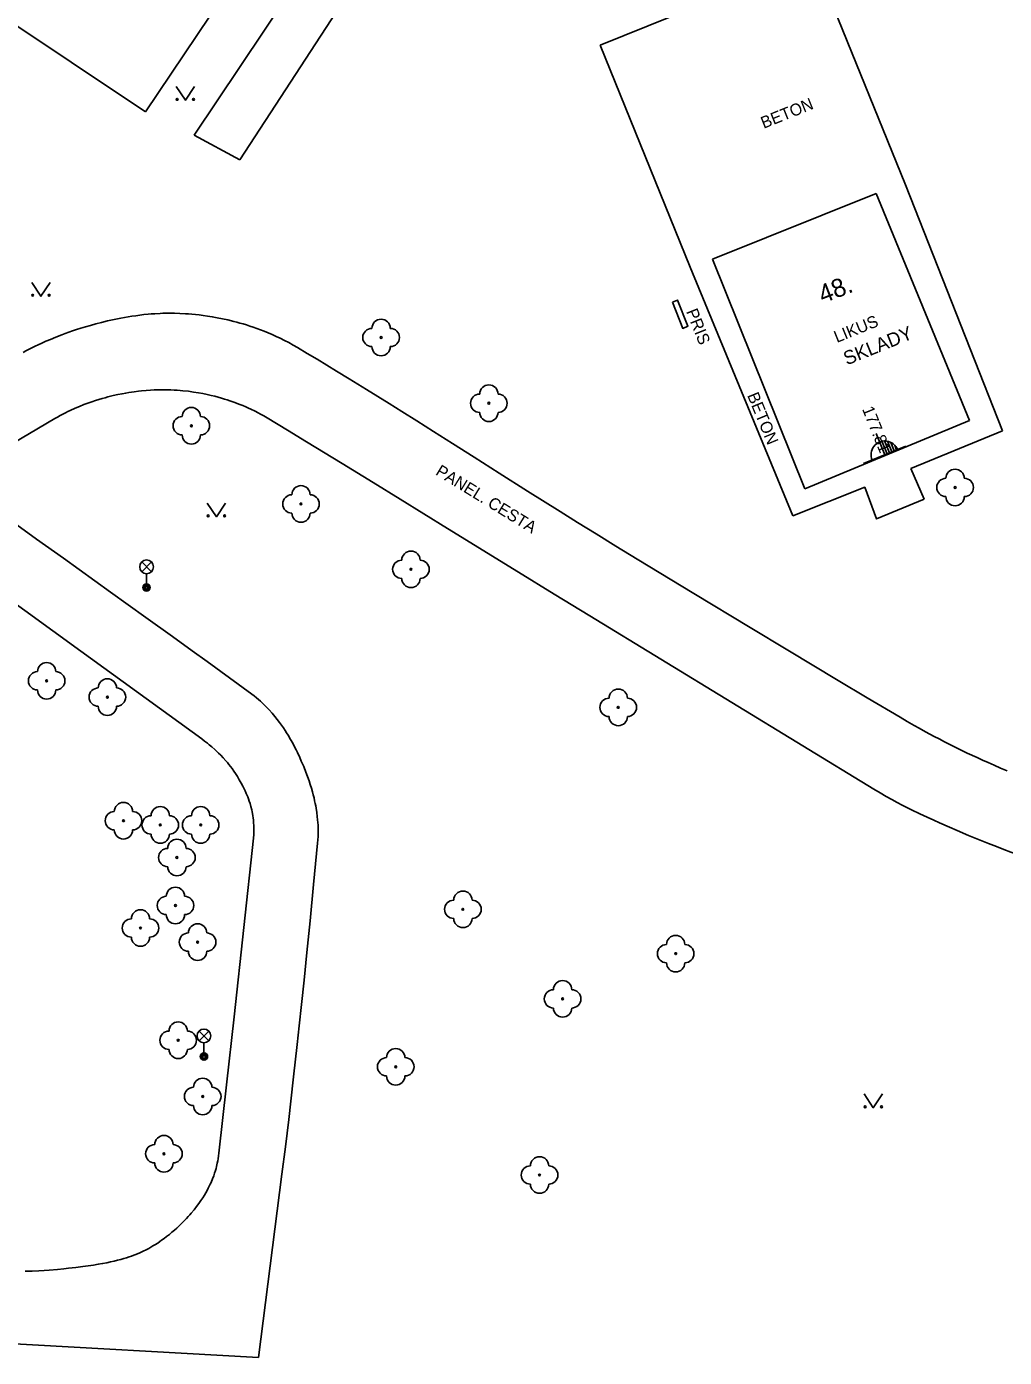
# Model space of a CAD drawing. Extents: x -539515 to -538098, y -1182060 to -1180157.
# Drawn here: x -538247.7 to -538194.3, y -1181768.7 to -1181696 of the extents above; entities that cross this region are included whole.
import ezdxf

# ---------------------------------------------------------------- set-up
doc = ezdxf.new("R2010")
doc.units = 0
for name, color, linetype in [('Vrstva 1', 7, 'Continuous'), ('Vrstva 13', 7, 'Continuous'), ('Vrstva 21', 7, 'Continuous'), ('Vrstva 22', 7, 'Continuous'), ('Vrstva 24', 7, 'Continuous'), ('Vrstva 33', 7, 'Continuous'), ('Vrstva 36', 7, 'Continuous'), ('Vrstva 37', 7, 'Continuous'), ('Vrstva 40', 7, 'Continuous'), ('Vrstva 41', 7, 'Continuous'), ('Vrstva 46', 7, 'Continuous'), ('Vrstva 88', 7, 'Continuous')]:
    doc.layers.add(name, color=color, linetype=linetype)

msp = doc.modelspace()

# ---------------------------------------------------------------- linework, layer by layer
at = {"layer": 'Vrstva 1'}
for p, q in [((-538214.803, -1181661.227), (-538241.21, -1181700.67)), ((-538241.21, -1181700.67), (-538253.95, -1181692.18)), ((-538201.28, -1181705.13), (-538210.22, -1181708.72)), ((-538196.19, -1181717.52), (-538201.28, -1181705.13)), ((-538210.22, -1181708.72), (-538205.18, -1181721.25)), ((-538205.18, -1181721.25), (-538196.19, -1181717.52))]:
    msp.add_line(p, q, dxfattribs=at)
at = {"layer": 'Vrstva 13'}
for p, q in [((-538204.7, -1181692.31), (-538216.37, -1181697.03)), ((-538199.68, -1181704.65), (-538204.7, -1181692.31)), ((-538216.37, -1181697.03), (-538211.45, -1181709.15)), ((-538194.38, -1181718.08), (-538199.68, -1181704.65)), ((-538211.45, -1181709.15), (-538205.84, -1181722.73)), ((-538234.57, -1181717.38), (-538233.457, -1181718.054)), ((-538199.38, -1181720.15), (-538194.38, -1181718.08)), ((-538198.652, -1181721.818), (-538199.38, -1181720.15)), ((-538227.293, -1181721.825), (-538224.706, -1181723.418)), ((-538216.94, -1181728.19), (-538209.178, -1181732.929))]:
    msp.add_line(p, q, dxfattribs=at)
for points in [[(-538238.056, -1181711.786), (-538238.277, -1181711.758), (-538238.484, -1181711.735), (-538238.678, -1181711.717), (-538238.86, -1181711.702), (-538239.03, -1181711.69), (-538239.349, -1181711.673), (-538239.627, -1181711.665), (-538239.869, -1181711.663), (-538240.08, -1181711.664), (-538240.264, -1181711.668), (-538240.424, -1181711.674), (-538240.704, -1181711.689), (-538240.912, -1181711.704), (-538241.068, -1181711.718), (-538241.3, -1181711.742), (-538241.53, -1181711.77), (-538241.747, -1181711.8), (-538241.959, -1181711.832), (-538242.164, -1181711.866), (-538242.363, -1181711.9), (-538242.557, -1181711.936), (-538242.932, -1181712.011), (-538243.285, -1181712.088), (-538243.616, -1181712.167), (-538243.926, -1181712.246), (-538244.217, -1181712.326), (-538244.489, -1181712.404), (-538244.743, -1181712.481), (-538244.98, -1181712.557), (-538245.202, -1181712.631), (-538245.41, -1181712.703), (-538245.604, -1181712.772), (-538245.785, -1181712.839), (-538246.122, -1181712.97), (-538246.415, -1181713.09), (-538246.669, -1181713.199), (-538246.889, -1181713.297), (-538247.081, -1181713.386), (-538247.248, -1181713.466), (-538247.537, -1181713.609)], [(-538236.715, -1181712.031), (-538237.017, -1181711.964), (-538237.302, -1181711.907), (-538237.57, -1181711.86), (-538237.821, -1181711.819), (-538238.056, -1181711.786)], [(-538227.904, -1181716.595), (-538229.143, -1181715.826), (-538230.077, -1181715.251), (-538230.78, -1181714.821), (-538231.841, -1181714.179), (-538232.375, -1181713.859), (-538232.91, -1181713.54), (-538233.153, -1181713.4), (-538233.391, -1181713.269), (-538233.626, -1181713.147), (-538233.856, -1181713.033), (-538234.081, -1181712.927), (-538234.301, -1181712.828), (-538234.516, -1181712.736), (-538234.727, -1181712.651), (-538234.932, -1181712.571), (-538235.132, -1181712.498), (-538235.327, -1181712.429), (-538235.517, -1181712.365), (-538235.702, -1181712.306), (-538235.882, -1181712.251), (-538236.057, -1181712.2), (-538236.228, -1181712.153), (-538236.393, -1181712.11), (-538236.715, -1181712.031)], [(-538247.537, -1181713.609), (-538247.751, -1181713.72), (-538247.91, -1181713.805)], [(-538251.71, -1181720.7), (-538248.94, -1181719.06), (-538246.17, -1181717.42), (-538246.022, -1181717.334), (-538245.877, -1181717.254), (-538245.735, -1181717.177), (-538245.596, -1181717.106), (-538245.46, -1181717.038), (-538245.327, -1181716.974), (-538245.066, -1181716.856), (-538244.818, -1181716.75), (-538244.583, -1181716.657), (-538244.361, -1181716.574), (-538244.151, -1181716.5), (-538243.953, -1181716.434), (-538243.766, -1181716.375), (-538243.59, -1181716.323), (-538243.424, -1181716.277), (-538243.269, -1181716.235), (-538242.977, -1181716.163)], [(-538242.977, -1181716.163), (-538242.72, -1181716.106), (-538242.496, -1181716.06), (-538242.3, -1181716.024), (-538242.128, -1181715.995), (-538241.829, -1181715.95), (-538241.605, -1181715.921), (-538241.438, -1181715.902), (-538241.188, -1181715.878), (-538240.94, -1181715.86), (-538240.742, -1181715.849), (-538240.548, -1181715.843), (-538240.36, -1181715.84), (-538240.176, -1181715.84), (-538239.997, -1181715.843), (-538239.823, -1181715.849), (-538239.654, -1181715.858), (-538239.49, -1181715.868), (-538239.331, -1181715.881), (-538239.176, -1181715.895), (-538238.875, -1181715.929), (-538238.593, -1181715.967), (-538238.329, -1181716.01), (-538238.081, -1181716.056), (-538237.85, -1181716.103), (-538237.633, -1181716.152), (-538237.431, -1181716.202), (-538237.242, -1181716.252), (-538237.066, -1181716.301), (-538236.901, -1181716.35), (-538236.748, -1181716.399), (-538236.604, -1181716.446), (-538236.338, -1181716.539), (-538236.107, -1181716.627), (-538235.906, -1181716.707), (-538235.733, -1181716.781), (-538235.582, -1181716.848), (-538235.452, -1181716.908), (-538235.226, -1181717.018), (-538235.059, -1181717.104), (-538234.935, -1181717.171), (-538234.751, -1181717.273), (-538234.57, -1181717.38)], [(-538226.396, -1181717.54), (-538227.199, -1181717.036), (-538227.904, -1181716.595)], [(-538218.561, -1181722.496), (-538220.337, -1181721.377), (-538221.889, -1181720.394), (-538223.247, -1181719.532), (-538224.437, -1181718.778), (-538225.481, -1181718.117), (-538226.396, -1181717.54)], [(-538233.457, -1181718.054), (-538232.416, -1181718.687), (-538230.471, -1181719.875), (-538228.775, -1181720.915), (-538227.293, -1181721.825)], [(-538205.84, -1181722.73), (-538201.91, -1181721.17), (-538201.26, -1181722.9), (-538198.652, -1181721.818)], [(-538216.594, -1181723.721), (-538217.611, -1181723.09), (-538218.561, -1181722.496)], [(-538224.706, -1181723.418), (-538220.828, -1181725.807), (-538218.886, -1181726.999), (-538216.94, -1181728.19)], [(-538208.167, -1181728.83), (-538211.254, -1181726.966), (-538214.34, -1181725.1), (-538215.506, -1181724.39), (-538216.594, -1181723.721)], [(-538201.782, -1181732.66), (-538203.356, -1181731.72), (-538206.107, -1181730.071), (-538208.167, -1181728.83)], [(-538194.836, -1181736.355), (-538195.169, -1181736.208), (-538195.479, -1181736.069), (-538195.768, -1181735.936), (-538196.308, -1181735.683), (-538196.777, -1181735.456), (-538197.185, -1181735.254), (-538197.54, -1181735.075), (-538197.849, -1181734.915), (-538198.119, -1181734.773), (-538198.588, -1181734.521), (-538198.938, -1181734.328), (-538199.2, -1181734.181), (-538199.591, -1181733.958), (-538199.98, -1181733.73), (-538201.782, -1181732.66)], [(-538209.178, -1181732.929), (-538205.296, -1181735.296), (-538201.41, -1181737.66), (-538201.064, -1181737.866), (-538200.737, -1181738.054)], [(-538194.126, -1181736.659), (-538194.48, -1181736.51), (-538194.836, -1181736.355)], [(-538200.737, -1181738.054), (-538200.429, -1181738.225), (-538200.137, -1181738.382), (-538199.862, -1181738.526), (-538199.603, -1181738.659), (-538199.359, -1181738.781), (-538198.899, -1181739.004), (-538198.494, -1181739.195), (-538198.137, -1181739.358), (-538197.823, -1181739.499), (-538197.272, -1181739.74), (-538196.856, -1181739.918), (-538196.229, -1181740.181), (-538195.6, -1181740.44), (-538195.14, -1181740.626), (-538194.707, -1181740.795), (-538194.301, -1181740.949), (-538193.92, -1181741.09), (-538193.561, -1181741.218), (-538193.224, -1181741.336), (-538192.908, -1181741.444), (-538192.611, -1181741.543), (-538192.052, -1181741.724), (-538191.561, -1181741.875)]]:
    msp.add_lwpolyline(points, dxfattribs=at)
at = {"layer": 'Vrstva 21'}
for p, q in [((-538238.56, -1181701.94), (-538227.35, -1181685.23)), ((-538224.73, -1181685.94), (-538236.069, -1181703.283)), ((-538236.069, -1181703.283), (-538238.56, -1181701.94))]:
    msp.add_line(p, q, dxfattribs=at)
at = {"layer": 'Vrstva 22'}
for centre in [(-538228.34, -1181712.99), (-538222.45, -1181716.58), (-538238.71, -1181717.81), (-538196.97, -1181721.18), (-538232.72, -1181722.08), (-538226.71, -1181725.65), (-538246.62, -1181731.74), (-538243.3, -1181732.63), (-538215.38, -1181733.19), (-538242.42, -1181739.38), (-538240.41, -1181739.61), (-538238.2, -1181739.61), (-538239.5, -1181741.39), (-538239.58, -1181744.01), (-538223.87, -1181744.22), (-538241.49, -1181745.24), (-538238.37, -1181746.01), (-538212.24, -1181746.64), (-538218.42, -1181749.11), (-538239.43, -1181751.37), (-538227.54, -1181752.82), (-538238.09, -1181754.44), (-538240.21, -1181757.57), (-538219.68, -1181758.73)]:
    msp.add_circle(centre, 0.05, dxfattribs=at)
for centre, start, end in [((-538228.84, -1181712.99), 90, 270), ((-538228.34, -1181712.49), 0, 180), ((-538227.84, -1181712.99), 270, 90), ((-538228.34, -1181713.49), 180, 0), ((-538222.95, -1181716.58), 90, 270), ((-538222.45, -1181716.08), 0, 180), ((-538221.95, -1181716.58), 270, 90), ((-538238.71, -1181717.31), 0, 180), ((-538239.21, -1181717.81), 90, 270), ((-538238.21, -1181717.81), 270, 90), ((-538222.45, -1181717.08), 180, 0), ((-538238.71, -1181718.31), 180, 0), ((-538196.97, -1181720.68), 0, 180), ((-538232.72, -1181721.58), 0, 180), ((-538197.47, -1181721.18), 90, 270), ((-538196.47, -1181721.18), 270, 90), ((-538233.22, -1181722.08), 90, 270), ((-538232.22, -1181722.08), 270, 90), ((-538196.97, -1181721.68), 180, 0), ((-538232.72, -1181722.58), 180, 0), ((-538226.71, -1181725.15), 0, 180), ((-538227.21, -1181725.65), 90, 270), ((-538226.21, -1181725.65), 270, 90), ((-538226.71, -1181726.15), 180, 0), ((-538246.62, -1181731.24), 0, 180), ((-538247.12, -1181731.74), 90, 270), ((-538246.12, -1181731.74), 270, 90), ((-538243.8, -1181732.63), 90, 270), ((-538243.3, -1181732.13), 0, 180), ((-538242.8, -1181732.63), 270, 90), ((-538215.38, -1181732.69), 0, 180), ((-538246.62, -1181732.24), 180, 0), ((-538215.88, -1181733.19), 90, 270), ((-538214.88, -1181733.19), 270, 90), ((-538243.3, -1181733.13), 180, 0), ((-538215.38, -1181733.69), 180, 0), ((-538242.42, -1181738.88), 0, 180), ((-538240.41, -1181739.11), 0, 180), ((-538238.2, -1181739.11), 0, 180), ((-538242.92, -1181739.38), 90, 270), ((-538241.92, -1181739.38), 270, 90), ((-538240.91, -1181739.61), 90, 270), ((-538239.91, -1181739.61), 270, 90), ((-538238.7, -1181739.61), 90, 270), ((-538237.7, -1181739.61), 270, 90), ((-538242.42, -1181739.88), 180, 0), ((-538240.41, -1181740.11), 180, 0), ((-538238.2, -1181740.11), 180, 0), ((-538240, -1181741.39), 90, 270), ((-538239.5, -1181740.89), 0, 180), ((-538239, -1181741.39), 270, 90), ((-538239.5, -1181741.89), 180, 0), ((-538239.58, -1181743.51), 0, 180), ((-538240.08, -1181744.01), 90, 270), ((-538239.08, -1181744.01), 270, 90), ((-538224.37, -1181744.22), 90, 270), ((-538223.87, -1181743.72), 0, 180), ((-538223.37, -1181744.22), 270, 90), ((-538241.49, -1181744.74), 0, 180), ((-538239.58, -1181744.51), 180, 0), ((-538241.99, -1181745.24), 90, 270), ((-538240.99, -1181745.24), 270, 90), ((-538238.37, -1181745.51), 0, 180), ((-538223.87, -1181744.72), 180, 0), ((-538241.49, -1181745.74), 180, 0), ((-538238.87, -1181746.01), 90, 270), ((-538237.87, -1181746.01), 270, 90), ((-538212.24, -1181746.14), 0, 180), ((-538238.37, -1181746.51), 180, 0), ((-538212.74, -1181746.64), 90, 270), ((-538211.74, -1181746.64), 270, 90), ((-538212.24, -1181747.14), 180, 0), ((-538218.42, -1181748.61), 0, 180), ((-538218.92, -1181749.11), 90, 270), ((-538217.92, -1181749.11), 270, 90), ((-538218.42, -1181749.61), 180, 0), ((-538239.93, -1181751.37), 90, 270), ((-538239.43, -1181750.87), 0, 180), ((-538238.93, -1181751.37), 270, 90), ((-538239.43, -1181751.87), 180, 0), ((-538228.04, -1181752.82), 90, 270), ((-538227.54, -1181752.32), 0, 180), ((-538227.04, -1181752.82), 270, 90), ((-538238.59, -1181754.44), 90, 270), ((-538238.09, -1181753.94), 0, 180), ((-538237.59, -1181754.44), 270, 90), ((-538227.54, -1181753.32), 180, 0), ((-538238.09, -1181754.94), 180, 0), ((-538240.21, -1181757.07), 0, 180), ((-538240.71, -1181757.57), 90, 270), ((-538239.71, -1181757.57), 270, 90), ((-538240.21, -1181758.07), 180, 0), ((-538220.18, -1181758.73), 90, 270), ((-538219.68, -1181758.23), 0, 180), ((-538219.18, -1181758.73), 270, 90), ((-538219.68, -1181759.23), 180, 0)]:
    msp.add_arc(centre, 0.5, start, end, dxfattribs=at)
at = {"layer": 'Vrstva 24'}
msp.add_lwpolyline([(-538212.42, -1181711.06), (-538212.141, -1181710.949), (-538211.571, -1181712.379), (-538211.85, -1181712.49), (-538212.42, -1181711.06)], dxfattribs=at)
at = {"layer": 'Vrstva 33'}
for p, q in [((-538241.425, -1181725.78), (-538240.895, -1181725.25)), ((-538241.425, -1181725.25), (-538240.895, -1181725.78)), ((-538241.16, -1181725.89), (-538241.16, -1181726.64)), ((-538238.285, -1181751.4), (-538237.755, -1181750.87)), ((-538238.285, -1181750.87), (-538237.755, -1181751.4)), ((-538238.02, -1181751.51), (-538238.02, -1181752.26))]:
    msp.add_line(p, q, dxfattribs=at)
for centre, radius in [((-538241.16, -1181725.515), 0.375), ((-538241.16, -1181726.64), 0.2), ((-538241.16, -1181726.64), 0.145), ((-538241.16, -1181726.64), 0.0876), ((-538238.02, -1181751.135), 0.375), ((-538238.02, -1181752.26), 0.2), ((-538238.02, -1181752.26), 0.145), ((-538238.02, -1181752.26), 0.0876)]:
    msp.add_circle(centre, radius, dxfattribs=at)
at = {"layer": 'Vrstva 36'}
for points in [[(-538239.538, -1181699.286), (-538239.038, -1181700.036), (-538238.538, -1181699.286)], [(-538247.433, -1181709.984), (-538246.933, -1181710.734), (-538246.433, -1181709.984)], [(-538237.842, -1181722.032), (-538237.342, -1181722.782), (-538236.842, -1181722.032)], [(-538201.939, -1181754.305), (-538201.439, -1181755.055), (-538200.939, -1181754.305)]]:
    msp.add_lwpolyline(points, dxfattribs=at)
for centre in [(-538239.488, -1181699.986), (-538238.589, -1181699.986), (-538247.383, -1181710.684), (-538246.484, -1181710.684), (-538237.792, -1181722.732), (-538236.893, -1181722.732), (-538201.889, -1181755.005), (-538200.99, -1181755.005)]:
    msp.add_circle(centre, 0.05, dxfattribs=at)
at = {"layer": 'Vrstva 37'}
for p, q in [((-538200.811, -1181719.4), (-538201.29, -1181718.237)), ((-538201.967, -1181719.876), (-538199.655, -1181718.924)), ((-538200.682, -1181719.347), (-538200.965, -1181718.658)), ((-538200.552, -1181719.293), (-538200.82, -1181718.642)), ((-538200.423, -1181719.24), (-538200.662, -1181718.658)), ((-538200.293, -1181719.187), (-538200.486, -1181718.718)), ((-538200.164, -1181719.134), (-538200.269, -1181718.877))]:
    msp.add_line(p, q, dxfattribs=at)
msp.add_arc((-538200.814, -1181719.392), 0.75, 21.73775, 202.9838, dxfattribs=at)
at = {"layer": 'Vrstva 88'}
for p, q in [((-538244.755, -1181730.115), (-538251.367, -1181725.322)), ((-538238.14, -1181734.91), (-538244.755, -1181730.115)), ((-538235.847, -1181745.211), (-538235.32, -1181740.33)), ((-538233.76, -1181758.69), (-538234.4, -1181763.69)), ((-538234.4, -1181763.69), (-538235.04, -1181768.69)), ((-538235.04, -1181768.69), (-538252.88, -1181767.71))]:
    msp.add_line(p, q, dxfattribs=at)
for points in [[(-538255.23, -1181718.1), (-538253.47, -1181719.4), (-538251.71, -1181720.7), (-538250.698, -1181721.444), (-538249.747, -1181722.139), (-538248.854, -1181722.787), (-538247.176, -1181723.996)], [(-538247.176, -1181723.996), (-538245.705, -1181725.05), (-538243.128, -1181726.891), (-538241.194, -1181728.273), (-538239.744, -1181729.313)], [(-538239.744, -1181729.313), (-538238.658, -1181730.096), (-538237.845, -1181730.686)], [(-538237.845, -1181730.686), (-538236.626, -1181731.575), (-538235.41, -1181732.47), (-538235.281, -1181732.568), (-538235.158, -1181732.666), (-538235.042, -1181732.764), (-538234.931, -1181732.86), (-538234.826, -1181732.956), (-538234.726, -1181733.051), (-538234.632, -1181733.144), (-538234.542, -1181733.236), (-538234.456, -1181733.327), (-538234.294, -1181733.507), (-538234.147, -1181733.681), (-538234.014, -1181733.848), (-538233.893, -1181734.008), (-538233.783, -1181734.161), (-538233.682, -1181734.307), (-538233.59, -1181734.445), (-538233.505, -1181734.577), (-538233.428, -1181734.703), (-538233.287, -1181734.941), (-538233.169, -1181735.154), (-538233.069, -1181735.343), (-538232.984, -1181735.511), (-538232.911, -1181735.659), (-538232.789, -1181735.921), (-538232.7, -1181736.12), (-538232.572, -1181736.423), (-538232.45, -1181736.73), (-538232.36, -1181736.971), (-538232.28, -1181737.198), (-538232.21, -1181737.41), (-538232.149, -1181737.609), (-538232.095, -1181737.796), (-538232.048, -1181737.971), (-538232.007, -1181738.135), (-538231.972, -1181738.289)], [(-538235.32, -1181740.33), (-538235.304, -1181740.139), (-538235.295, -1181739.961), (-538235.294, -1181739.794), (-538235.298, -1181739.637), (-538235.306, -1181739.491), (-538235.319, -1181739.354), (-538235.334, -1181739.226), (-538235.351, -1181739.106), (-538235.371, -1181738.993), (-538235.391, -1181738.888), (-538235.412, -1181738.79), (-538235.458, -1181738.605), (-538235.504, -1181738.444), (-538235.549, -1181738.304), (-538235.591, -1181738.181), (-538235.631, -1181738.074), (-538235.707, -1181737.887), (-538235.769, -1181737.747), (-538235.818, -1181737.643), (-538235.897, -1181737.486), (-538235.98, -1181737.33), (-538236.089, -1181737.14), (-538236.193, -1181736.967), (-538236.294, -1181736.81), (-538236.392, -1181736.667), (-538236.485, -1181736.537), (-538236.574, -1181736.417), (-538236.66, -1181736.308), (-538236.741, -1181736.207), (-538236.819, -1181736.115), (-538236.968, -1181735.946), (-538237.102, -1181735.804), (-538237.223, -1181735.682), (-538237.33, -1181735.578), (-538237.426, -1181735.49), (-538237.597, -1181735.338), (-538237.729, -1181735.227), (-538237.829, -1181735.146), (-538237.983, -1181735.027), (-538238.14, -1181734.91)], [(-538231.972, -1181738.289), (-538231.941, -1181738.433), (-538231.915, -1181738.569), (-538231.892, -1181738.696), (-538231.854, -1181738.935), (-538231.828, -1181739.143), (-538231.809, -1181739.326), (-538231.796, -1181739.486), (-538231.788, -1181739.626), (-538231.783, -1181739.749)], [(-538231.783, -1181739.749), (-538231.78, -1181739.964), (-538231.782, -1181740.125), (-538231.785, -1181740.246), (-538231.795, -1181740.428), (-538231.81, -1181740.61), (-538232.027, -1181742.87), (-538232.221, -1181744.849), (-538232.394, -1181746.581), (-538232.549, -1181748.096), (-538232.687, -1181749.422)], [(-538236.787, -1181753.811), (-538236.379, -1181750.091), (-538235.847, -1181745.211)], [(-538232.687, -1181749.422), (-538232.811, -1181750.581), (-538232.921, -1181751.596), (-538233.119, -1181753.371), (-538233.273, -1181754.702), (-538233.39, -1181755.7), (-538233.572, -1181757.195), (-538233.76, -1181758.69)], [(-538239.911, -1181761.97), (-538239.771, -1181761.853), (-538239.637, -1181761.738), (-538239.511, -1181761.626), (-538239.391, -1181761.516), (-538239.277, -1181761.408), (-538239.17, -1181761.303), (-538239.068, -1181761.2), (-538238.971, -1181761.099), (-538238.88, -1181761.001), (-538238.794, -1181760.905), (-538238.712, -1181760.811), (-538238.558, -1181760.627), (-538238.421, -1181760.452), (-538238.298, -1181760.286), (-538238.188, -1181760.128), (-538238.089, -1181759.979), (-538238.001, -1181759.837), (-538237.922, -1181759.703), (-538237.851, -1181759.576), (-538237.788, -1181759.456), (-538237.731, -1181759.342), (-538237.68, -1181759.235), (-538237.635, -1181759.134), (-538237.554, -1181758.942), (-538237.49, -1181758.772), (-538237.438, -1181758.622), (-538237.397, -1181758.49), (-538237.363, -1181758.373), (-538237.335, -1181758.27), (-538237.292, -1181758.088), (-538237.264, -1181757.95), (-538237.245, -1181757.846), (-538237.22, -1181757.689), (-538237.2, -1181757.53), (-538236.787, -1181753.811)], [(-538242.406, -1181763.295), (-538242.256, -1181763.248), (-538242.115, -1181763.202), (-538241.984, -1181763.156), (-538241.861, -1181763.11), (-538241.746, -1181763.066), (-538241.531, -1181762.976), (-538241.344, -1181762.89), (-538241.182, -1181762.81), (-538241.04, -1181762.736), (-538240.916, -1181762.668), (-538240.808, -1181762.605), (-538240.713, -1181762.548), (-538240.549, -1181762.444), (-538240.426, -1181762.361), (-538240.334, -1181762.296), (-538240.197, -1181762.196), (-538240.06, -1181762.09), (-538239.911, -1181761.97)], [(-538247.801, -1181763.99), (-538247.403, -1181763.975), (-538247.055, -1181763.958), (-538246.752, -1181763.94), (-538246.486, -1181763.922), (-538246.023, -1181763.884), (-538245.676, -1181763.851), (-538245.416, -1181763.824), (-538245.027, -1181763.779), (-538244.64, -1181763.73), (-538244.341, -1181763.689), (-538244.063, -1181763.648), (-538243.803, -1181763.607), (-538243.56, -1181763.565), (-538243.333, -1181763.522), (-538243.122, -1181763.478), (-538242.924, -1181763.433), (-538242.74, -1181763.387)], [(-538242.74, -1181763.387), (-538242.567, -1181763.341), (-538242.406, -1181763.295)]]:
    msp.add_lwpolyline(points, dxfattribs=at)

# ---------------------------------------------------------------- texts
at = {"layer": 'Vrstva 40'}
for s, rotation, p in [('BETON', 21.87872, (-538207.432, -1181701.596)), ('PRIS', 291.73229, (-538211.68, -1181711.566)), ('LIKUS', 22.05609, (-538203.43, -1181713.291)), ('BETON', 292.44589, (-538208.344, -1181716.144)), ('177.81', 292.04636, (-538202.064, -1181716.892)), ('PANEL. CESTA', 328.46661, (-538225.411, -1181720.453))]:
    msp.add_text(s, height=0.65, rotation=rotation, dxfattribs=at).set_placement(p)
at = {"layer": 'Vrstva 41'}
msp.add_text('SKLADY', height=0.75, rotation=22.05609, dxfattribs=at).set_placement((-538202.884, -1181714.518))
at = {"layer": 'Vrstva 46'}
msp.add_text('48.', height=1, rotation=21.26333, dxfattribs=at).set_placement((-538204.2, -1181711.146))

doc.saveas('drawing.dxf')
